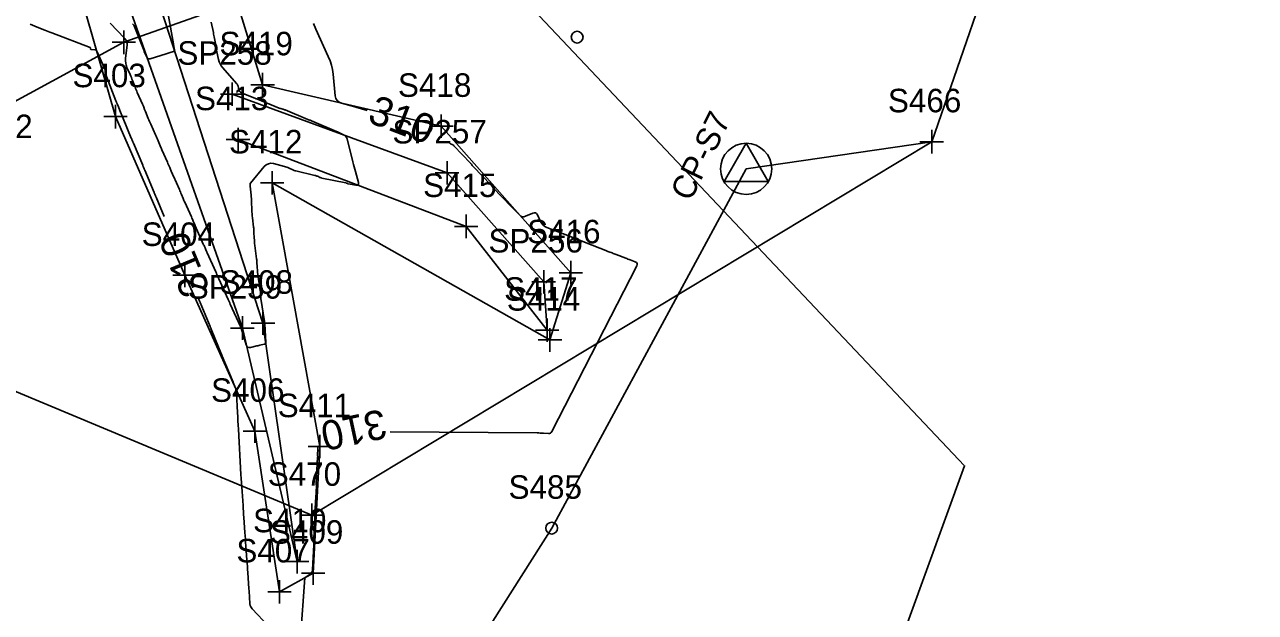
# Model space of a CAD drawing. Extents: x 816928 to 825690, y 436959 to 448212.
# Drawn here: x 818984 to 819193.5, y 444966.3 to 445066.4 of the extents above; entities that cross this region are included whole.
import ezdxf

# ---------------------------------------------------------------- set-up
doc = ezdxf.new("R2010")
doc.units = 0
for name, color, linetype in [('DESIGN - SCRATCH - User 1', 7, 'Continuous'), ('SURVEY - CONTOURS - Index with Text', 7, 'Continuous'), ('SURVEY - CONTOURS - Intermediate with optional Text', 7, 'Continuous'), ('SURVEY - CONTROL with Text', 7, 'Continuous'), ('SURVEY - DRAINAGE - Bridge Hydraulic Data with Text', 7, 'Continuous'), ('SURVEY - DTM - Breaklines', 7, 'Continuous'), ('SURVEY - DTM - Breaklines - Points - Locators', 7, 'Continuous'), ('SURVEY - DTM - Breaklines - Points - Numbers', 7, 'Continuous'), ('SURVEY - DTM - Spot Points - Locators', 7, 'Continuous'), ('SURVEY - DTM - Spot Points - Point Numbers', 7, 'Continuous'), ('SURVEY - NON-TRANSPORTATION - Features', 7, 'Continuous'), ('SURVEY - NON-TRANSPORTATION - Features - Points - Locators', 7, 'Continuous'), ('SURVEY - VEGETATION - Features - Points - Locators', 7, 'Continuous'), ('SURVEY - VEGETATION - Features - Points - Numbers', 7, 'Continuous'), ('SURVEY - VEGETATION - Features with Text', 7, 'Continuous')]:
    doc.layers.add(name, color=color, linetype=linetype)

msp = doc.modelspace()

# ---------------------------------------------------------------- linework, layer by layer
at = {"layer": 'DESIGN - SCRATCH - User 1'}
msp.add_lwpolyline([(818956.17, 444831.57), (819007.72, 444876.33), (819039.87, 444927.28), (819073.74, 444980.66), (819106.85, 445041.82), (819138.43, 445046.45), (819151.92, 445085.43), (819199.94, 445142.24)], dxfattribs=at)
at = {"layer": 'SURVEY - CONTOURS - Index with Text'}
for points in [[(818984.96, 445066.48), (818985.34, 445066.27), (818985.73, 445066.09), (818986.14, 445065.92), (818987.47, 445065.41), (818987.76, 445065.3), (818988.04, 445065.19), (818988.33, 445065.08), (818988.62, 445064.97), (818995.17, 445062.47), (818995.17, 445062.47), (818995.18, 445062.46), (818995.18, 445062.45), (818995.19, 445062.45), (818995.19, 445062.42), (818995.2, 445062.41), (818995.2, 445062.41), (818995.2, 445062.4), (818995.2, 445062.39), (818995.25, 445062.21), (818995.26, 445062.18), (818995.28, 445062.15), (818995.31, 445062.13), (818995.35, 445062.13), (818995.96, 445062.08), (818996.08, 445062.06), (818996.18, 445062.01), (818996.27, 445061.93), (818996.33, 445061.83), (818997.84, 445058.43), (818997.86, 445058.37), (818997.88, 445058.3), (818997.88, 445058.23), (818997.88, 445058.16), (818997.85, 445057.91), (818997.85, 445057.88), (818997.85, 445057.84), (818997.86, 445057.8), (818997.87, 445057.77), (818997.92, 445057.65), (818997.93, 445057.63), (818997.94, 445057.6), (818997.95, 445057.58), (818997.96, 445057.56), (818999.56, 445053.41), (818999.59, 445053.34), (818999.62, 445053.27), (818999.65, 445053.2), (818999.68, 445053.12), (818999.79, 445052.89), (818999.81, 445052.84), (818999.83, 445052.79), (818999.85, 445052.74), (818999.87, 445052.69), (819000.35, 445051.46), (819000.45, 445051.2), (819000.55, 445050.94), (819000.66, 445050.68), (819000.77, 445050.42), (819002.17, 445047.05), (819002.2, 445046.97), (819002.24, 445046.88), (819002.28, 445046.8), (819002.31, 445046.72), (819002.43, 445046.45), (819002.46, 445046.39), (819002.48, 445046.33), (819002.51, 445046.28), (819002.53, 445046.22), (819004.11, 445042.43), (819004.14, 445042.34), (819004.18, 445042.26), (819004.21, 445042.18), (819004.25, 445042.1), (819004.36, 445041.84), (819004.39, 445041.79), (819004.41, 445041.73), (819004.44, 445041.67), (819004.46, 445041.62), (819006.05, 445037.8), (819006.08, 445037.72), (819006.12, 445037.64), (819006.15, 445037.57), (819006.18, 445037.49), (819006.3, 445037.23), (819006.32, 445037.18), (819006.34, 445037.13), (819006.37, 445037.07), (819006.39, 445037.02), (819007.77, 445033.71)], [(819042.34, 445051.78), (819040.42, 445052.31), (819040.4, 445052.31), (819040.38, 445052.32), (819040.37, 445052.33), (819040.35, 445052.33), (819040.29, 445052.36), (819040.28, 445052.36), (819040.27, 445052.37), (819040.26, 445052.37), (819040.24, 445052.38), (819037.97, 445052.99), (819037.54, 445053.17), (819037.22, 445053.44), (819037, 445053.8), (819036.9, 445054.26), (819036.53, 445057.94), (819036.42, 445058.72), (819036.24, 445059.48), (819036.01, 445060.23), (819035.71, 445060.96), (819033.6, 445065.61), (819033.18, 445066.58)], [(819046.22, 444997.03), (819071.27, 444996.86), (819071.54, 444996.86), (819071.8, 444996.85), (819072.07, 444996.84), (819072.34, 444996.83), (819073.21, 444996.78), (819073.39, 444996.79), (819073.54, 444996.85), (819073.66, 444996.95), (819073.76, 444997.09), (819088.22, 445025.31), (819088.3, 445025.54), (819088.28, 445025.73), (819088.17, 445025.89), (819087.95, 445026.01), (819087.09, 445026.33), (819086.91, 445026.4), (819086.73, 445026.47), (819086.54, 445026.54), (819086.36, 445026.61), (819084.73, 445027.23), (819084.55, 445027.3), (819084.37, 445027.36), (819084.2, 445027.43), (819084.02, 445027.5), (819083.44, 445027.72), (819083.32, 445027.77), (819083.19, 445027.81), (819083.07, 445027.86), (819082.94, 445027.91), (819079.62, 445029.22), (819078.91, 445029.5), (819078.19, 445029.78), (819077.48, 445030.06), (819076.77, 445030.35), (819072.93, 445031.86), (819072.59, 445032.03), (819072.3, 445032.25), (819072.05, 445032.53), (819071.86, 445032.85), (819071.3, 445034.01), (819071.16, 445034.21), (819070.99, 445034.33), (819070.79, 445034.35), (819070.55, 445034.29), (819069.26, 445033.75), (819069, 445033.68), (819068.75, 445033.68), (819068.51, 445033.77), (819068.29, 445033.94), (819067.06, 445035.18), (819067.04, 445035.2), (819067.03, 445035.22), (819067.01, 445035.24), (819067, 445035.25), (819066.96, 445035.31), (819066.95, 445035.33), (819066.94, 445035.34), (819066.93, 445035.35), (819066.92, 445035.36), (819063.73, 445038.64), (819063.69, 445038.68), (819063.66, 445038.72), (819063.62, 445038.77), (819063.59, 445038.81), (819063.49, 445038.96), (819063.47, 445038.99), (819063.44, 445039.02), (819063.42, 445039.05), (819063.39, 445039.08), (819060.41, 445042.19), (819060.35, 445042.25), (819060.31, 445042.3), (819060.26, 445042.36), (819060.21, 445042.42), (819060.07, 445042.62), (819060.04, 445042.66), (819060, 445042.7), (819059.97, 445042.74), (819059.93, 445042.78), (819057.1, 445045.77), (819057.03, 445045.84), (819056.96, 445045.89), (819056.89, 445045.94), (819056.81, 445045.98), (819056.53, 445046.11), (819056.48, 445046.14), (819056.42, 445046.17), (819056.37, 445046.21), (819056.33, 445046.26), (819056.12, 445046.47)], [(819013.56, 445019.87), (819013.64, 445019.67), (819013.66, 445019.61), (819013.69, 445019.56), (819013.71, 445019.5), (819013.74, 445019.44), (819013.83, 445019.25), (819013.84, 445019.21), (819013.86, 445019.17), (819013.88, 445019.13), (819013.9, 445019.09), (819015.59, 445014.98), (819015.61, 445014.94), (819015.63, 445014.89), (819015.65, 445014.85), (819015.67, 445014.8), (819015.76, 445014.61), (819015.76, 445014.6), (819015.77, 445014.59), (819015.77, 445014.58), (819015.77, 445014.58), (819015.78, 445014.55), (819015.78, 445014.54), (819015.78, 445014.53), (819015.79, 445014.53), (819015.79, 445014.52), (819017.55, 445010.24), (819017.56, 445010.21), (819017.58, 445010.18), (819017.59, 445010.15), (819017.59, 445010.12), (819017.62, 445010.02), (819017.63, 445010), (819017.64, 445009.98), (819017.64, 445009.96), (819017.65, 445009.94), (819019.49, 445005.51), (819019.5, 445005.51), (819019.5, 445005.5), (819019.5, 445005.49), (819019.5, 445005.48), (819019.51, 445005.46), (819019.51, 445005.45), (819019.51, 445005.45), (819019.52, 445005.44), (819019.52, 445005.44), (819019.92, 445004.49), (819019.99, 445004.28), (819020.05, 445004.07), (819020.09, 445003.86), (819020.11, 445003.64), (819020.26, 445000.33), (819020.29, 444999.62), (819020.32, 444998.91), (819020.36, 444998.2), (819020.4, 444997.49), (819020.84, 444989.82), (819020.88, 444989.09), (819020.92, 444988.36), (819020.97, 444987.64), (819021.02, 444986.91), (819021.19, 444984.53), (819021.23, 444984.03), (819021.26, 444983.52), (819021.3, 444983.01), (819021.34, 444982.5), (819021.52, 444979.9), (819021.56, 444979.34), (819021.6, 444978.78), (819021.64, 444978.22), (819021.68, 444977.66), (819021.86, 444975.2), (819021.89, 444974.68), (819021.93, 444974.15), (819021.97, 444973.62), (819022, 444973.09), (819022.2, 444970.33), (819022.23, 444969.98), (819022.25, 444969.62), (819022.28, 444969.27), (819022.3, 444968.91), (819022.38, 444967.76), (819022.42, 444967.52), (819022.5, 444967.29), (819022.61, 444967.09), (819022.76, 444966.9), (819028.33, 444961.03)], [(819030.96, 444961.98), (819031.71, 444972.21), (819031.71, 444972.22), (819031.71, 444972.22), (819031.71, 444972.23), (819031.71, 444972.23), (819031.71, 444972.25), (819031.71, 444972.25), (819031.71, 444972.25), (819031.71, 444972.25), (819031.71, 444972.25), (819031.75, 444972.25), (819031.76, 444972.26), (819031.76, 444972.26), (819031.77, 444972.26), (819031.78, 444972.26), (819032.64, 444972.85), (819032.8, 444972.99), (819032.92, 444973.15), (819033, 444973.34), (819033.03, 444973.55), (819033.25, 444977.83), (819033.25, 444977.84), (819033.25, 444977.85), (819033.25, 444977.86), (819033.25, 444977.86), (819033.25, 444977.89), (819033.25, 444977.9), (819033.24, 444977.9), (819033.24, 444977.91), (819033.24, 444977.91), (819033.23, 444978.07), (819033.23, 444978.1), (819033.23, 444978.14), (819033.23, 444978.17), (819033.23, 444978.2), (819033.26, 444978.99), (819033.26, 444979.15), (819033.27, 444979.32), (819033.28, 444979.49), (819033.28, 444979.66), (819033.4, 444981.97), (819033.42, 444982.46), (819033.45, 444982.96), (819033.47, 444983.46), (819033.5, 444983.95), (819033.6, 444986.02), (819033.61, 444986.24), (819033.62, 444986.45), (819033.63, 444986.67), (819033.64, 444986.88), (819033.68, 444987.81), (819033.68, 444987.85), (819033.68, 444987.88), (819033.68, 444987.92), (819033.68, 444987.95), (819033.67, 444988.07), (819033.67, 444988.09), (819033.67, 444988.12), (819033.67, 444988.14), (819033.67, 444988.17), (819033.89, 444992.81), (819033.9, 444992.84), (819033.9, 444992.88), (819033.9, 444992.91), (819033.89, 444992.95), (819033.89, 444993.06), (819033.89, 444993.08), (819033.89, 444993.11), (819033.89, 444993.13), (819033.89, 444993.16), (819033.94, 444994.17), (819033.94, 444994.39)]]:
    msp.add_lwpolyline(points, dxfattribs=at)
at = {"layer": 'SURVEY - CONTOURS - Intermediate with optional Text'}
for points in [[(818998.59, 445066.61), (819001.02, 445064.05), (819001.11, 445063.96), (819001.18, 445063.86), (819001.24, 445063.76), (819001.29, 445063.65), (819001.44, 445063.27), (819001.47, 445063.19), (819001.48, 445063.11), (819001.49, 445063.03), (819001.48, 445062.94), (819001.21, 445060.61), (819001.19, 445060.22), (819001.22, 445059.83), (819001.3, 445059.45), (819001.44, 445059.08), (819001.96, 445057.88), (819002.08, 445057.62), (819002.18, 445057.36), (819002.29, 445057.1), (819002.39, 445056.84), (819002.82, 445055.74), (819002.91, 445055.51), (819003, 445055.28), (819003.1, 445055.04), (819003.2, 445054.81), (819004.07, 445052.84), (819004.13, 445052.72), (819004.18, 445052.59), (819004.23, 445052.47), (819004.28, 445052.34), (819004.44, 445051.93), (819004.48, 445051.84), (819004.51, 445051.75), (819004.55, 445051.67), (819004.58, 445051.58), (819005.07, 445050.41), (819005.17, 445050.16), (819005.28, 445049.91), (819005.39, 445049.66), (819005.5, 445049.42), (819006.28, 445047.64), (819006.4, 445047.39), (819006.51, 445047.13), (819006.62, 445046.87), (819006.73, 445046.62), (819007.08, 445045.77), (819007.15, 445045.59), (819007.23, 445045.41), (819007.31, 445045.23), (819007.39, 445045.05), (819008.31, 445042.98), (819008.42, 445042.75), (819008.52, 445042.51), (819008.62, 445042.27), (819008.72, 445042.04), (819009.04, 445041.26), (819009.11, 445041.09), (819009.18, 445040.93), (819009.25, 445040.76), (819009.33, 445040.6), (819010.35, 445038.31), (819010.45, 445038.1), (819010.54, 445037.89), (819010.63, 445037.67), (819010.72, 445037.46), (819011.01, 445036.76), (819011.07, 445036.61), (819011.14, 445036.46), (819011.2, 445036.31), (819011.27, 445036.16), (819012.41, 445033.63), (819012.49, 445033.45), (819012.57, 445033.26), (819012.65, 445033.07), (819012.73, 445032.89), (819012.98, 445032.27), (819013.04, 445032.14), (819013.09, 445032.01), (819013.15, 445031.88), (819013.21, 445031.75), (819014.49, 445028.91), (819014.56, 445028.77), (819014.62, 445028.63), (819014.68, 445028.49), (819014.74, 445028.35), (819014.92, 445027.89), (819014.97, 445027.8), (819015.01, 445027.7), (819015.05, 445027.6), (819015.09, 445027.5), (819016.54, 445024.32), (819016.6, 445024.2), (819016.65, 445024.08), (819016.7, 445023.96), (819016.75, 445023.84), (819016.91, 445023.45), (819016.95, 445023.36), (819016.98, 445023.28), (819017.02, 445023.19), (819017.06, 445023.11), (819018.68, 445019.56), (819018.72, 445019.49), (819018.75, 445019.41), (819018.78, 445019.33), (819018.81, 445019.26), (819018.92, 445019), (819018.94, 445018.95), (819018.96, 445018.9), (819018.99, 445018.84), (819019.01, 445018.79), (819020.78, 445014.96), (819020.83, 445014.84), (819020.88, 445014.72), (819020.92, 445014.6), (819020.96, 445014.48), (819021.11, 445013.95), (819021.12, 445013.93), (819021.12, 445013.91), (819021.13, 445013.9), (819021.14, 445013.88), (819021.16, 445013.82), (819021.17, 445013.81), (819021.17, 445013.79), (819021.18, 445013.78), (819021.18, 445013.77), (819021.72, 445011.87), (819021.83, 445011.62), (819022, 445011.46), (819022.22, 445011.4), (819022.49, 445011.42), (819023.54, 445011.67), (819023.72, 445011.71), (819023.9, 445011.75), (819024.08, 445011.8), (819024.26, 445011.84), (819024.84, 445011.98), (819024.95, 445012.02), (819025.02, 445012.09), (819025.07, 445012.18), (819025.08, 445012.29), (819024.89, 445015.42), (819024.88, 445015.46), (819024.88, 445015.5), (819024.88, 445015.54), (819024.88, 445015.58), (819024.87, 445015.7), (819024.87, 445015.73), (819024.86, 445015.75), (819024.86, 445015.78), (819024.86, 445015.81), (819024.25, 445019.75), (819024.23, 445019.89), (819024.21, 445020.02), (819024.2, 445020.15), (819024.19, 445020.28), (819024.17, 445020.72), (819024.16, 445020.81), (819024.15, 445020.9), (819024.14, 445020.99), (819024.13, 445021.09), (819023.68, 445024.25), (819023.65, 445024.47), (819023.63, 445024.7), (819023.61, 445024.92), (819023.6, 445025.14), (819023.56, 445025.88), (819023.55, 445026.03), (819023.54, 445026.19), (819023.53, 445026.34), (819023.51, 445026.5), (819023.21, 445028.8), (819023.17, 445029.11), (819023.14, 445029.42), (819023.12, 445029.73), (819023.1, 445030.04), (819023.06, 445031.05), (819023.05, 445031.27), (819023.04, 445031.48), (819023.02, 445031.7), (819022.99, 445031.92), (819022.8, 445033.5), (819022.77, 445033.84), (819022.74, 445034.18), (819022.72, 445034.52), (819022.7, 445034.86), (819022.66, 445036.21), (819022.65, 445036.5), (819022.63, 445036.79), (819022.6, 445037.07), (819022.58, 445037.36), (819022.41, 445038.86), (819022.41, 445038.92), (819022.4, 445038.97), (819022.4, 445039.03), (819022.4, 445039.09), (819022.39, 445039.27), (819022.39, 445039.31), (819022.4, 445039.34), (819022.42, 445039.38), (819022.44, 445039.41), (819024.8, 445042.2), (819025.14, 445042.51), (819025.52, 445042.7), (819025.94, 445042.77), (819026.4, 445042.71), (819028.24, 445042.24), (819028.44, 445042.18), (819028.64, 445042.11), (819028.84, 445042.03), (819029.03, 445041.95), (819029.65, 445041.65), (819029.79, 445041.59), (819029.92, 445041.54), (819030.06, 445041.49), (819030.21, 445041.46), (819033.4, 445040.71), (819033.53, 445040.68), (819033.65, 445040.64), (819033.78, 445040.6), (819033.9, 445040.55), (819034.28, 445040.37), (819034.37, 445040.33), (819034.45, 445040.3), (819034.54, 445040.27), (819034.63, 445040.25), (819038.72, 445039.42), (819038.76, 445039.41), (819038.8, 445039.4), (819038.84, 445039.39), (819038.87, 445039.37), (819039, 445039.32), (819039.02, 445039.31), (819039.05, 445039.3), (819039.08, 445039.29), (819039.1, 445039.28), (819040.42, 445039.05), (819040.66, 445039.05), (819040.81, 445039.12), (819040.87, 445039.27), (819040.84, 445039.51), (819040.32, 445041.38), (819040.2, 445041.78), (819040.1, 445042.18), (819039.99, 445042.59), (819039.89, 445042.99), (819038.91, 445046.93), (819038.83, 445047.16), (819038.7, 445047.35), (819038.53, 445047.51), (819038.32, 445047.64), (819037.25, 445048.11), (819037.23, 445048.12), (819037.22, 445048.13), (819037.2, 445048.13), (819037.19, 445048.14), (819037.13, 445048.15), (819037.12, 445048.15), (819037.11, 445048.16), (819037.1, 445048.16), (819037.09, 445048.17), (819032.83, 445050.02), (819032.77, 445050.05), (819032.71, 445050.07), (819032.64, 445050.09), (819032.58, 445050.11), (819032.38, 445050.16), (819032.34, 445050.17), (819032.29, 445050.18), (819032.25, 445050.2), (819032.21, 445050.22), (819028.37, 445051.85), (819028.26, 445051.89), (819028.16, 445051.93), (819028.06, 445051.96), (819027.95, 445051.99), (819027.61, 445052.08), (819027.54, 445052.1), (819027.46, 445052.12), (819027.39, 445052.15), (819027.32, 445052.17), (819023.66, 445053.69), (819023.63, 445053.7), (819023.59, 445053.71), (819023.56, 445053.73), (819023.52, 445053.73), (819023.41, 445053.76), (819023.38, 445053.77), (819023.36, 445053.78), (819023.33, 445053.79), (819023.31, 445053.8), (819020.92, 445054.78), (819020.76, 445054.87), (819020.63, 445054.98), (819020.54, 445055.12), (819020.48, 445055.29), (819020.34, 445055.88), (819020.3, 445056), (819020.25, 445056.12), (819020.18, 445056.23), (819020.1, 445056.33), (819017.73, 445059.02), (819017.49, 445059.34), (819017.29, 445059.68), (819017.13, 445060.04), (819017.03, 445060.43), (819016.76, 445061.73), (819016.7, 445062.01), (819016.65, 445062.29), (819016.59, 445062.57), (819016.54, 445062.85), (819016.34, 445064.02), (819016.29, 445064.27), (819016.24, 445064.52), (819016.19, 445064.77), (819016.14, 445065.02), (819015.77, 445066.8)], [(819002.4, 445066.5), (819002.57, 445066.33), (819002.6, 445066.29), (819002.63, 445066.25), (819002.65, 445066.21), (819002.67, 445066.17), (819004.38, 445061.92), (819004.39, 445061.9), (819004.39, 445061.89), (819004.39, 445061.88), (819004.39, 445061.86), (819004.39, 445061.82), (819004.39, 445061.81), (819004.39, 445061.8), (819004.39, 445061.79), (819004.39, 445061.78), (819004.81, 445060.84), (819004.91, 445060.67), (819005.04, 445060.57), (819005.21, 445060.53), (819005.4, 445060.56), (819008.11, 445061.4), (819008.28, 445061.46), (819008.45, 445061.51), (819008.61, 445061.56), (819008.78, 445061.61)], [(819008.61, 445061.56), (819008.78, 445061.61), (819009.34, 445061.78), (819009.44, 445061.83), (819009.5, 445061.9), (819009.53, 445061.99), (819009.53, 445062.1), (819009.38, 445062.98), (819009.37, 445062.99), (819009.37, 445063), (819009.37, 445063.01), (819009.37, 445063.02), (819009.36, 445063.05), (819009.36, 445063.06), (819009.36, 445063.06), (819009.36, 445063.07), (819009.36, 445063.08), (819008.51, 445067.82)]]:
    msp.add_lwpolyline(points, dxfattribs=at)
at = {"layer": 'SURVEY - CONTROL with Text'}
for p, q in [((819106.85, 445046.17), (819103.08, 445039.65)), ((819110.61, 445039.65), (819106.85, 445046.17)), ((819106.85, 445041.82), (819106.85, 445041.82)), ((819103.08, 445039.65), (819110.61, 445039.65))]:
    msp.add_line(p, q, dxfattribs=at)
msp.add_circle((819106.85, 445041.82), 4.35, dxfattribs=at)
at = {"layer": 'SURVEY - DRAINAGE - Bridge Hydraulic Data with Text'}
msp.add_lwpolyline([(818968.83, 445176.59), (819144.02, 444991.28), (819086.92, 444834.02)], dxfattribs=at)
at = {"layer": 'SURVEY - DTM - Breaklines'}
for points in [[(818981.25, 445123.21), (819004.59, 445077.22), (819024.59, 445015.56), (819030.41, 444974.96), (819021.08, 445014.73), (818999.64, 445075.6), (818976.67, 445112.74)], [(818991.97, 445076.83), (818999.49, 445050.72), (819011.27, 445023.7), (819023.2, 444997.16), (819027.4, 444969.83), (819033.14, 444973.01), (819034.28, 444994.55), (819026.15, 445039.45), (819073.44, 445012.69), (819077, 445024.15), (819054.95, 445049.08), (819024.53, 445056.15), (819018.94, 445074.24)], [(819020.35, 445046.81), (819059.18, 445032.03), (819072.98, 445014.37), (819072.38, 445022.58), (819055.92, 445041.15), (819019.36, 445054.55)]]:
    msp.add_lwpolyline(points, dxfattribs=at)
at = {"layer": 'SURVEY - DTM - Breaklines - Points - Locators'}
for p, q in [((819024.53, 445058.15), (819024.53, 445054.15)), ((819019.36, 445056.55), (819019.36, 445052.55)), ((819026.53, 445056.15), (819022.53, 445056.15)), ((819021.36, 445054.55), (819017.36, 445054.55)), ((818999.49, 445052.72), (818999.49, 445048.72)), ((819001.49, 445050.72), (818997.49, 445050.72)), ((819056.95, 445049.08), (819052.95, 445049.08)), ((819054.95, 445051.08), (819054.95, 445047.08)), ((819020.35, 445048.81), (819020.35, 445044.81)), ((819022.35, 445046.81), (819018.35, 445046.81)), ((819055.92, 445043.15), (819055.92, 445039.15)), ((819026.15, 445041.45), (819026.15, 445037.45)), ((819057.92, 445041.15), (819053.92, 445041.15)), ((819028.15, 445039.45), (819024.15, 445039.45)), ((819059.18, 445034.03), (819059.18, 445030.03)), ((819061.18, 445032.03), (819057.18, 445032.03)), ((819077, 445026.15), (819077, 445022.15)), ((819011.27, 445025.7), (819011.27, 445021.7)), ((819072.38, 445024.58), (819072.38, 445020.58)), ((819079, 445024.15), (819075, 445024.15)), ((819013.27, 445023.7), (819009.27, 445023.7)), ((819074.38, 445022.58), (819070.38, 445022.58)), ((819021.08, 445016.73), (819021.08, 445012.73)), ((819026.59, 445015.56), (819022.59, 445015.56)), ((819024.59, 445017.56), (819024.59, 445013.56)), ((819072.98, 445016.37), (819072.98, 445012.37)), ((819023.08, 445014.73), (819019.08, 445014.73)), ((819074.98, 445014.37), (819070.98, 445014.37)), ((819073.44, 445014.69), (819073.44, 445010.69)), ((819075.44, 445012.69), (819071.44, 445012.69)), ((819023.2, 444999.16), (819023.2, 444995.16)), ((819025.2, 444997.16), (819021.2, 444997.16)), ((819034.28, 444996.55), (819034.28, 444992.55)), ((819036.28, 444994.55), (819032.28, 444994.55)), ((819030.41, 444976.96), (819030.41, 444972.96)), ((819032.41, 444974.96), (819028.41, 444974.96)), ((819033.14, 444975.01), (819033.14, 444971.01)), ((819027.4, 444971.83), (819027.4, 444967.83)), ((819035.14, 444973.01), (819031.14, 444973.01)), ((819029.4, 444969.83), (819025.4, 444969.83))]:
    msp.add_line(p, q, dxfattribs=at)
at = {"layer": 'SURVEY - DTM - Spot Points - Locators'}
for centre in [(819078.07, 445064.24), (819073.74, 444980.66)]:
    msp.add_circle(centre, 1, dxfattribs=at)
at = {"layer": 'SURVEY - NON-TRANSPORTATION - Features'}
msp.add_lwpolyline([(819140.69, 445080.53), (819097.74, 445097.54), (819000.89, 445063.37), (818928.91, 445024.25)], dxfattribs=at)
at = {"layer": 'SURVEY - NON-TRANSPORTATION - Features - Points - Locators'}
for p, q in [((819000.89, 445065.37), (819000.89, 445061.37)), ((819002.89, 445063.37), (818998.89, 445063.37))]:
    msp.add_line(p, q, dxfattribs=at)
at = {"layer": 'SURVEY - VEGETATION - Features - Points - Locators'}
for p, q in [((819138.43, 445048.45), (819138.43, 445044.45)), ((819140.43, 445046.45), (819136.43, 445046.45)), ((819032.91, 444984.87), (819032.91, 444980.87)), ((819034.91, 444982.87), (819030.91, 444982.87))]:
    msp.add_line(p, q, dxfattribs=at)
at = {"layer": 'SURVEY - VEGETATION - Features with Text'}
msp.add_lwpolyline([(819138.43, 445046.45), (819032.91, 444982.87), (818910.97, 445033.77), (818932.8, 445097.22)], dxfattribs=at)

# ---------------------------------------------------------------- texts
at = {"layer": 'SURVEY - CONTOURS - Index with Text'}
for rotation, p in [(338.9344, (819042.17, 445049.87)), (112.7045, (819015.66, 445021.35)), (192.1312, (819044.99, 445000.98))]:
    msp.add_text('310', height=5, rotation=rotation, dxfattribs=at).set_placement(p)
at = {"layer": 'SURVEY - CONTROL with Text'}
msp.add_text('CP-S7', height=4, rotation=63.9299, dxfattribs=at).set_placement((819097.38, 445036.12))
at = {"layer": 'SURVEY - DTM - Breaklines - Points - Numbers'}
for s, p in [('S419', (819017.18, 445061.15)), ('SP258', (819010.02, 445059.55)), ('S403', (818992.16, 445055.72)), ('S418', (819047.57, 445054.08)), ('S413', (819013.02, 445051.81)), ('S392', (818972.89, 445047.05)), ('SP257', (819046.63, 445046.15)), ('S412', (819018.81, 445044.45)), ('S415', (819051.85, 445037.03)), ('S404', (819003.94, 445028.7)), ('S416', (819069.56, 445029.15)), ('SP256', (819062.98, 445027.58)), ('S408', (819017.2, 445020.56)), ('SP259', (819011.78, 445019.73)), ('S417', (819065.64, 445019.37)), ('S414', (819066.1, 445017.69)), ('S406', (819015.75, 445002.16)), ('S411', (819027.1, 444999.55)), ('S410', (819022.9, 444979.96)), ('S409', (819025.78, 444978.01)), ('S407', (819020.06, 444974.83))]:
    msp.add_text(s, height=4, dxfattribs=at).set_placement(p)
at = {"layer": 'SURVEY - DTM - Spot Points - Point Numbers'}
msp.add_text('S485', height=4, dxfattribs=at).set_placement((819066.4, 444985.66))
at = {"layer": 'SURVEY - VEGETATION - Features - Points - Numbers'}
for s, p in [('S466', (819130.98, 445051.45)), ('S470', (819025.4, 444987.87))]:
    msp.add_text(s, height=4, dxfattribs=at).set_placement(p)

doc.saveas('drawing.dxf')
